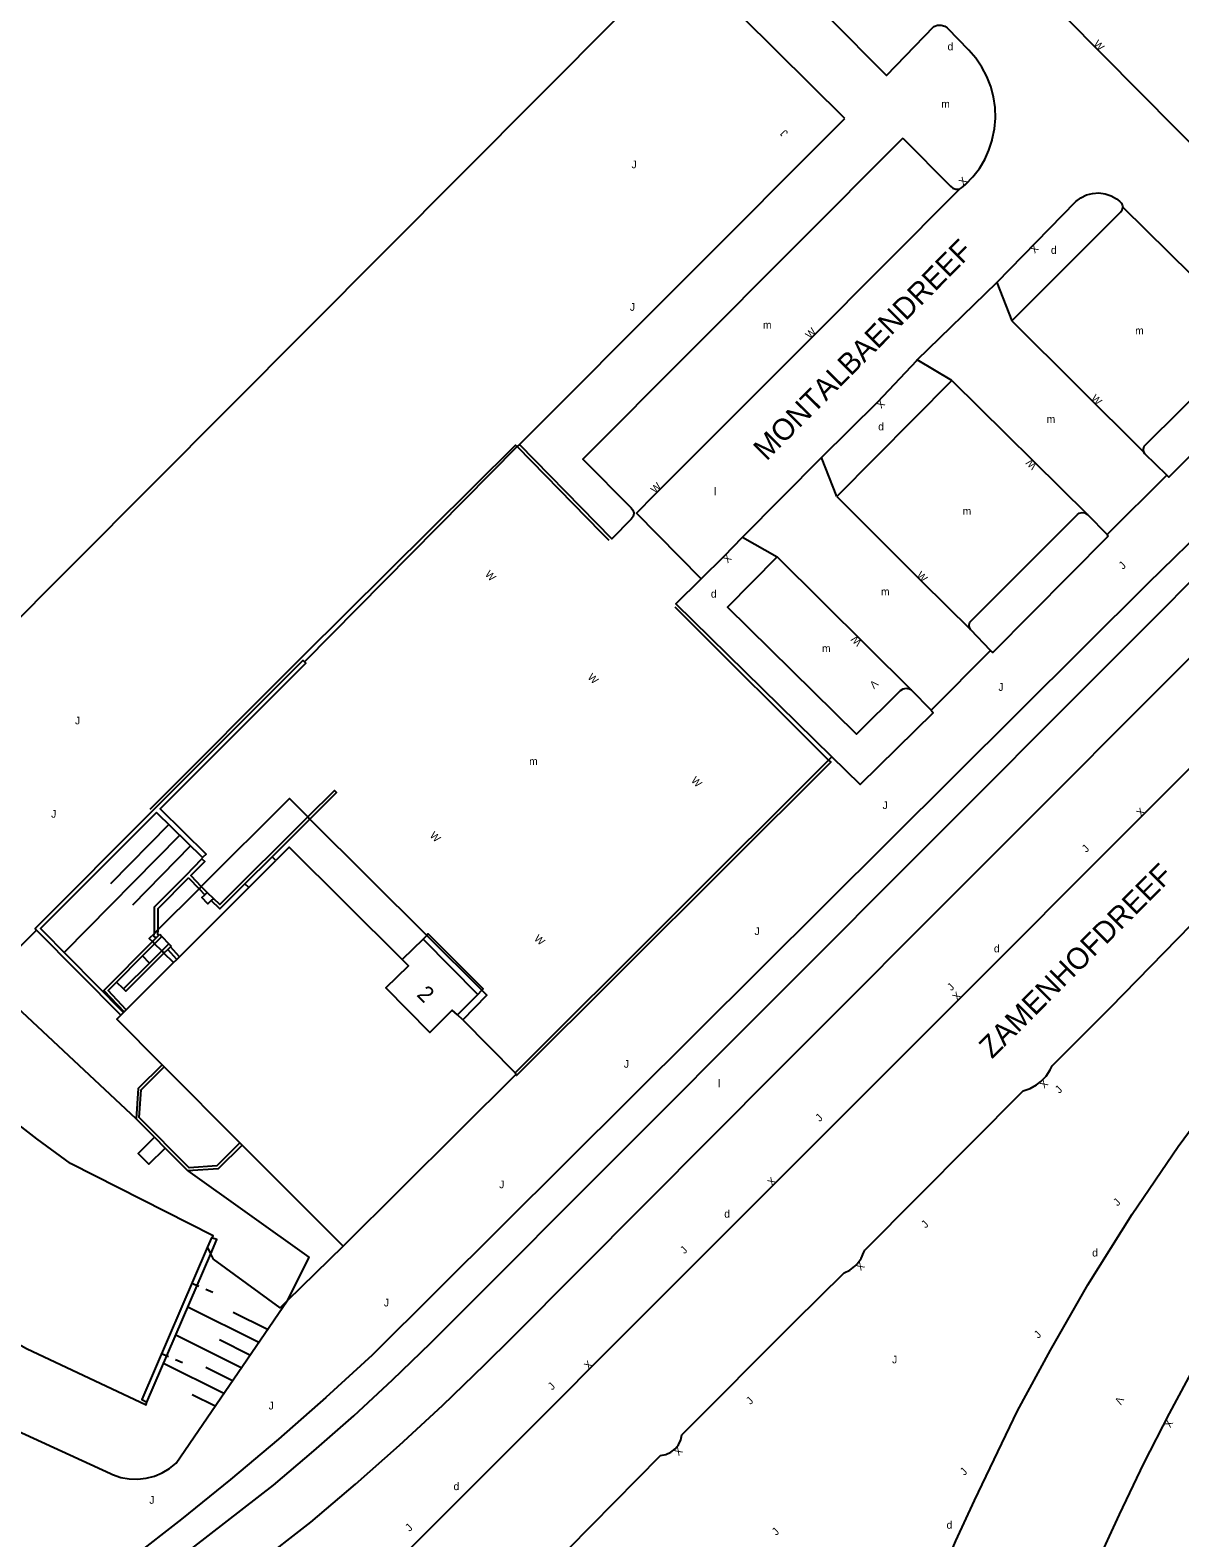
# Model space of a CAD drawing. Extents: x 134999 to 136502, y 457398 to 459002.
# Drawn here: x 136079.9 to 136154.9, y 458100.6 to 458199.1 of the extents above; entities that cross this region are included whole.
import ezdxf

# ---------------------------------------------------------------- set-up
doc = ezdxf.new("R2010")
doc.units = 0
for name, color, linetype in [('RI_DGTB_18', 7, 'Continuous'), ('RI_DGTB_2', 7, 'Continuous'), ('RI_DGTB_28', 7, 'Continuous'), ('RI_DGTB_29', 7, 'Continuous'), ('RI_DGTB_30', 7, 'Continuous'), ('RI_DGTB_31', 7, 'Continuous'), ('RI_DGTB_35', 7, 'Continuous'), ('RI_DGTB_37', 7, 'Continuous'), ('RI_DGTB_43', 7, 'Continuous'), ('RI_DGTB_48', 7, 'Continuous'), ('RI_DGTB_53', 7, 'Continuous'), ('RI_DGTB_54', 7, 'Continuous'), ('RI_DGTB_58', 7, 'Continuous'), ('RI_DGTB_6', 7, 'Continuous')]:
    doc.layers.add(name, color=color, linetype=linetype)

msp = doc.modelspace()

# ---------------------------------------------------------------- linework, layer by layer
at = {"layer": 'RI_DGTB_18'}
for p, q in [((136088.948, 458147.244), (136085.126, 458143.365)), ((136089.656, 458146.546), (136082.103, 458138.879)), ((136090.368, 458145.843), (136086.562, 458141.98)), ((136086.804, 458128.015), (136077.076, 458137.124)), ((136094.811, 458113.413), (136090.189, 458115.719)), ((136095.38, 458114.246), (136093.146, 458115.361)), ((136093.673, 458111.745), (136089.391, 458113.881)), ((136094.242, 458112.579), (136092.253, 458113.572)), ((136092.535, 458110.078), (136088.603, 458112.04)), ((136093.104, 458110.912), (136091.359, 458111.782)), ((136091.966, 458109.244), (136090.466, 458109.993))]:
    msp.add_line(p, q, dxfattribs=at)
for points in [[(136000, 458184.423), (136071.25, 458112.95), (136071.983, 458112.165), (136072.869, 458111.328), (136073.808, 458110.55), (136074.796, 458109.835), (136075.829, 458109.187), (136076.901, 458108.608), (136085.13, 458104.84), (136085.275, 458104.776), (136085.803, 458104.6), (136086.352, 458104.5), (136086.909, 458104.48), (136087.464, 458104.54), (136088.004, 458104.679), (136088.518, 458104.893), (136088.997, 458105.179), (136089.43, 458105.53), (136096.66, 458116.121)], [(136090.192, 458124.615), (136098.085, 458118.977), (136096.66, 458116.121)]]:
    msp.add_lwpolyline(points, dxfattribs=at)
at = {"layer": 'RI_DGTB_2'}
for p, q in [((136098.01, 458147.735), (136098.15, 458147.595)), ((136098.15, 458147.595), (136105.781, 458139.993)), ((136094.161, 458143.131), (136095.927, 458144.895)), ((136088.222, 458140.351), (136090.919, 458143.045)), ((136089.637, 458138.598), (136094.161, 458143.131)), ((136090.919, 458143.045), (136091.057, 458143.187)), ((136087.98, 458140.109), (136088.222, 458140.351)), ((136105.781, 458139.993), (136109.378, 458136.42)), ((136088.017, 458139.452), (136087.877, 458139.594)), ((136088.486, 458138.98), (136088.017, 458139.452)), ((136088.627, 458138.832), (136088.486, 458138.98)), ((136089.241, 458138.221), (136088.627, 458138.832)), ((136086.159, 458135.139), (136089.241, 458138.221)), ((136089.241, 458138.221), (136089.467, 458138.428)), ((136089.467, 458138.428), (136089.637, 458138.598)), ((136085.806, 458134.785), (136085.986, 458134.965)), ((136085.986, 458134.965), (136086.018, 458135)), ((136086.018, 458135), (136086.159, 458135.139)), ((136108.131, 458134.491), (136107.799, 458134.798)), ((136108.131, 458134.491), (136111.552, 458131.012)), ((136088.647, 458131.405), (136088.505, 458131.546)), ((136093.588, 458126.446), (136088.647, 458131.405)), ((136111.621, 458130.931), (136100.321, 458119.691)), ((136111.552, 458131.012), (136111.621, 458130.931)), ((136093.73, 458126.305), (136093.588, 458126.446)), ((136100.321, 458119.691), (136093.73, 458126.305))]:
    msp.add_line(p, q, dxfattribs=at)
for points in [[(136091.057, 458143.187), (136096.811, 458148.931), (136098.01, 458147.735)], [(136104.175, 458138.415), (136096.791, 458145.761), (136095.927, 458144.895)], [(136087.98, 458140.109), (136087.671, 458139.801), (136087.877, 458139.594)], [(136107.799, 458134.798), (136107.451, 458135.121), (136105.991, 458133.651), (136103.101, 458136.571), (136104.591, 458138.001), (136104.175, 458138.415)], [(136108.131, 458134.491), (136109.701, 458136.091), (136109.378, 458136.42)], [(136088.505, 458131.546), (136085.541, 458134.521), (136085.806, 458134.785)]]:
    msp.add_lwpolyline(points, dxfattribs=at)
at = {"layer": 'RI_DGTB_28'}
for p, q in [((136095.927, 458144.895), (136095.682, 458145.133)), ((136091.295, 458142.653), (136091.45, 458142.8)), ((136091.45, 458142.8), (136091.851, 458142.401)), ((136094.161, 458143.131), (136093.915, 458143.37)), ((136091.851, 458142.401), (136091.708, 458142.266)), ((136088.352, 458140.073), (136088.487, 458139.926)), ((136088.487, 458139.926), (136088.948, 458139.437)), ((136105.781, 458139.993), (136105.543, 458139.759)), ((136088.948, 458139.437), (136089.092, 458139.291)), ((136105.543, 458139.759), (136104.175, 458138.415)), ((136105.543, 458139.759), (136109.106, 458136.137)), ((136087.69, 458138.192), (136087.23, 458138.658)), ((136085.984, 458136.505), (136085.529, 458136.943)), ((136107.799, 458134.798), (136109.106, 458136.137)), ((136109.106, 458136.137), (136109.378, 458136.42))]:
    msp.add_line(p, q, dxfattribs=at)
for points in [[(136091.708, 458142.266), (136091.489, 458142.057), (136091.1, 458142.468), (136091.295, 458142.653)], [(136109.378, 458136.42), (136109.471, 458136.511), (136105.881, 458140.091), (136105.781, 458139.993)], [(136088.004, 458126.811), (136086.942, 458125.753), (136087.647, 458125.045), (136088.709, 458126.103)]]:
    msp.add_lwpolyline(points, dxfattribs=at)
at = {"layer": 'RI_DGTB_30'}
for p, q in [((136090.897, 458117.062), (136090.438, 458117.259)), ((136091.816, 458116.667), (136091.357, 458116.864)), ((136088.921, 458112.469), (136088.462, 458112.667)), ((136089.84, 458112.074), (136089.381, 458112.271))]:
    msp.add_line(p, q, dxfattribs=at)
at = {"layer": 'RI_DGTB_48'}
for p, q in [((136080.306, 458140.345), (136077.076, 458137.124)), ((136080.306, 458140.345), (136085.806, 458134.785)), ((136087.877, 458139.594), (136088.112, 458139.831)), ((136088.017, 458139.452), (136088.487, 458139.926)), ((136088.112, 458139.831), (136088.287, 458140.008)), ((136088.287, 458140.008), (136088.352, 458140.073)), ((136087.23, 458138.658), (136088.017, 458139.452)), ((136088.486, 458138.98), (136087.69, 458138.192)), ((136088.948, 458139.437), (136088.486, 458138.98)), ((136088.879, 458139.081), (136088.627, 458138.832)), ((136089.05, 458139.25), (136088.879, 458139.081)), ((136089.467, 458138.428), (136088.879, 458139.081)), ((136089.092, 458139.291), (136089.05, 458139.25)), ((136089.637, 458138.598), (136089.05, 458139.25)), ((136085.529, 458136.943), (136087.23, 458138.658)), ((136087.69, 458138.192), (136085.984, 458136.505)), ((136088.004, 458126.811), (136086.804, 458128.015)), ((136088.004, 458126.811), (136088.709, 458126.103)), ((136090.192, 458124.615), (136088.709, 458126.103)), ((136091.684, 458119.206), (136091.471, 458119.658)), ((136100.321, 458119.691), (136096.66, 458116.121))]:
    msp.add_line(p, q, dxfattribs=at)
for points in [[(136111.688, 458171.921), (136111.581, 458172.026), (136097.701, 458158.244), (136087.701, 458148.23)], [(136111.688, 458171.921), (136117.155, 458166.34), (136117.678, 458165.802)], [(136132.016, 458151.446), (136122.533, 458160.9), (136122.004, 458161.431)], [(136132.016, 458151.446), (136132.161, 458151.301), (136111.651, 458130.855), (136111.621, 458130.931)], [(136087.968, 458148.212), (136080.211, 458140.441), (136080.306, 458140.345)], [(136088.149, 458148.033), (136080.571, 458140.441), (136085.986, 458134.965)], [(136090.066, 458143.937), (136087.991, 458141.841), (136087.98, 458140.109)], [(136090.233, 458143.763), (136088.231, 458141.741), (136088.222, 458140.351)], [(136088.112, 458139.831), (136087.971, 458139.941), (136087.98, 458140.109)], [(136088.222, 458140.351), (136088.211, 458140.081), (136088.287, 458140.008)], [(136087.877, 458139.594), (136084.711, 458136.401), (136086.018, 458135)], [(136088.627, 458138.832), (136086.132, 458136.363), (136085.984, 458136.505)], [(136086.159, 458135.139), (136084.992, 458136.401), (136085.529, 458136.943)], [(136088.505, 458131.546), (136086.948, 458129.994), (136086.804, 458128.015)], [(136093.588, 458126.446), (136092.084, 458124.947), (136090.269, 458124.821), (136087.01, 458128.092), (136087.142, 458129.904), (136088.647, 458131.405)], [(136093.73, 458126.305), (136092.172, 458124.752), (136090.192, 458124.615)], [(136096.66, 458116.121), (136096.211, 458115.681), (136091.851, 458118.851), (136091.684, 458119.206)]]:
    msp.add_lwpolyline(points, dxfattribs=at)
at = {"layer": 'RI_DGTB_53'}
for p, q in [((136111.831, 458172.061), (136133.07, 458193.36)), ((136137.806, 458177.585), (136143, 458182.64)), ((136137.771, 458177.551), (136137.806, 458177.585)), ((136140.065, 458176.235), (136132.555, 458168.655)), ((136164.518, 458174.372), (136152.845, 458162.991)), ((136111.688, 458171.921), (136097.806, 458157.856)), ((136111.831, 458172.061), (136111.688, 458171.921)), ((136126.401, 458166.011), (136131.561, 458171.211)), ((136150.211, 458166.191), (136154.093, 458170.064)), ((136148.909, 458167.493), (136150.211, 458166.191)), ((136142.586, 458158.601), (136141.301, 458159.961)), ((136138.707, 458154.698), (136142.586, 458158.601)), ((136138.707, 458154.698), (136137.417, 458156.015)), ((136132.016, 458151.446), (136132.229, 458151.659)), ((136111.552, 458131.012), (136132.016, 458151.446)), ((136095.682, 458145.133), (136098.15, 458147.595)), ((136093.915, 458143.37), (136095.682, 458145.133)), ((136090.233, 458143.763), (136090.919, 458143.045)), ((136090.919, 458143.045), (136091.295, 458142.653)), ((136091.057, 458143.187), (136091.45, 458142.8)), ((136150.412, 458135.282), (136156.549, 458141.57)), ((136146.614, 458131.482), (136150.412, 458135.282)), ((136134.372, 458119.447), (136144.714, 458129.835)), ((136129.781, 458114.76), (136133.022, 458117.948)), ((136122.437, 458107.37), (136129.781, 458114.76)), ((136113.235, 458098.123), (136121.044, 458106.019))]:
    msp.add_line(p, q, dxfattribs=at)
for points in [[(136087.319, 458093.172), (136098.209, 458101.663), (136101.128, 458104.148), (136103.995, 458106.694), (136106.808, 458109.299), (136109.566, 458111.962), (136111.349, 458113.744), (136128.713, 458131.188), (136197.381, 458200)], [(136136.868, 458192.058), (136115.971, 458171.111), (136119.131, 458167.921), (136119.243, 458167.771), (136119.291, 458167.591), (136119.292, 458167.547), (136119.248, 458167.348), (136119.131, 458167.181), (136117.866, 458165.906), (136111.831, 458172.061)], [(136123.696, 458163.286), (136119.471, 458167.571), (136120.677, 458168.803), (136130.814, 458178.934), (136140.559, 458188.747)], [(136131.561, 458171.211), (136135.221, 458174.851), (136137.771, 458177.551)], [(136085.5, 458096.118), (136095.773, 458104.093), (136098.419, 458106.321), (136101.012, 458108.61), (136103.552, 458110.958), (136106.036, 458113.365), (136107.763, 458115.104), (136159.882, 458167.361), (136164.997, 458172.487), (136165.143, 458172.647), (136165.269, 458172.89), (136165.319, 458173.158), (136165.289, 458173.429), (136165.182, 458173.68), (136165.008, 458173.889), (136164.518, 458174.372)], [(136141.301, 458159.961), (136141.215, 458160.098), (136141.188, 458160.279), (136141.24, 458160.454), (136141.361, 458160.591), (136148.273, 458167.492), (136148.382, 458167.572), (136148.564, 458167.623), (136148.75, 458167.595), (136148.909, 458167.493)], [(136123.696, 458163.286), (136125.201, 458164.771), (136126.401, 458166.011)], [(136150.211, 458166.191), (136150.251, 458166.041), (136142.731, 458158.471), (136142.586, 458158.601)], [(136137.417, 458156.015), (136137.293, 458156.081), (136137.08, 458156.122), (136136.867, 458156.084), (136136.681, 458155.971), (136133.831, 458153.131), (136125.421, 458161.441), (136128.667, 458164.731)], [(136132.229, 458151.659), (136122.052, 458161.654), (136123.696, 458163.286)], [(136087.968, 458148.212), (136097.701, 458157.961), (136097.806, 458157.856)], [(136097.806, 458157.856), (136097.881, 458157.781), (136088.379, 458148.263), (136091.381, 458145.301), (136091.141, 458145.081), (136088.149, 458148.033)], [(136138.707, 458154.698), (136138.841, 458154.531), (136134.071, 458149.851), (136132.229, 458151.659)], [(136098.01, 458147.735), (136099.752, 458149.471), (136099.881, 458149.321), (136098.15, 458147.595)], [(136098.01, 458147.735), (136092.28, 458142.02), (136091.851, 458142.401)], [(136090.066, 458143.937), (136091.107, 458144.988), (136091.286, 458144.827), (136090.372, 458143.904), (136091.057, 458143.187)], [(136093.915, 458143.37), (136092.276, 458141.736), (136091.708, 458142.266)], [(136145.872, 458130.451), (136146.208, 458130.808), (136146.482, 458131.215), (136146.614, 458131.482)], [(136144.714, 458129.835), (136145.163, 458129.994), (136145.58, 458130.226), (136145.872, 458130.451)], [(136133.889, 458118.542), (136134.142, 458118.901), (136134.325, 458119.3), (136134.372, 458119.447)], [(136133.022, 458117.948), (136133.397, 458118.131), (136133.731, 458118.382), (136133.889, 458118.542)], [(136122.002, 458106.461), (136122.218, 458106.733), (136122.366, 458107.048), (136122.437, 458107.37)], [(136121.044, 458106.019), (136121.392, 458106.091), (136121.715, 458106.24), (136121.997, 458106.456), (136122.002, 458106.461)]]:
    msp.add_lwpolyline(points, dxfattribs=at)
at = {"layer": 'RI_DGTB_54'}
for p, q in [((136133.07, 458193.36), (136126.381, 458200)), ((136161.216, 458186.097), (136147.464, 458200)), ((136151.213, 458187.564), (136160.189, 458178.711)), ((136143, 458182.64), (136143.973, 458180.141)), ((136143.973, 458180.141), (136152.594, 458171.555)), ((136140.065, 458176.235), (136137.806, 458177.585)), ((136140.065, 458176.235), (136148.909, 458167.493)), ((136132.555, 458168.655), (136131.561, 458171.211)), ((136126.401, 458166.011), (136128.667, 458164.731)), ((136128.667, 458164.731), (136137.417, 458156.015))]:
    msp.add_line(p, q, dxfattribs=at)
for points in [[(136131.993, 458200), (136135.798, 458196.156), (136138.895, 458199.368), (136139.123, 458199.452), (136139.366, 458199.459), (136139.598, 458199.386), (136139.754, 458199.281)], [(136149.466, 458098.821), (136150.995, 458102.175), (136152.597, 458105.494), (136154.27, 458108.778), (136156.014, 458112.024), (136157.828, 458115.232), (136159.711, 458118.4), (136161.663, 458121.527), (136163.682, 458124.61), (136165.767, 458127.649), (136167.918, 458130.641), (136170.134, 458133.587), (136172.413, 458136.483), (136174.754, 458139.329), (136177.156, 458142.124), (136179.618, 458144.866), (136182.14, 458147.554), (136184.719, 458150.187), (136234.539, 458200)], [(136140.559, 458188.747), (136140.694, 458188.814), (136140.804, 458188.918), (136140.965, 458189.058), (136141.441, 458189.545), (136141.856, 458190.083), (136142.206, 458190.667), (136142.485, 458191.288), (136142.689, 458191.937), (136142.703, 458191.989), (136142.841, 458192.675), (136142.901, 458193.372), (136142.881, 458194.072), (136142.781, 458194.765), (136142.602, 458195.442), (136142.348, 458196.094), (136142.021, 458196.713), (136141.626, 458197.29), (136141.167, 458197.819), (136139.8, 458199.237), (136139.754, 458199.281)], [(136136.868, 458192.058), (136139.977, 458188.937), (136140.124, 458188.799), (136140.313, 458188.727), (136140.515, 458188.734), (136140.559, 458188.747)], [(136143, 458182.64), (136148.146, 458187.93), (136148.474, 458188.178), (136148.844, 458188.359), (136149.242, 458188.464), (136149.653, 458188.491), (136150.061, 458188.438), (136150.452, 458188.307), (136150.809, 458188.104), (136151.001, 458187.951), (136151.137, 458187.818), (136151.207, 458187.642), (136151.213, 458187.564)], [(136143.973, 458180.141), (136151.066, 458187.235), (136151.174, 458187.384), (136151.213, 458187.564)], [(136152.594, 458171.555), (136152.587, 458171.574), (136152.564, 458171.764), (136152.621, 458171.947), (136152.746, 458172.091), (136159.419, 458178.692), (136159.552, 458178.776), (136159.768, 458178.832), (136159.989, 458178.81), (136160.189, 458178.711)], [(136161.581, 458177.308), (136154.228, 458169.931), (136154.093, 458170.064)], [(136154.093, 458170.064), (136152.659, 458171.441), (136152.594, 458171.555)], [(136132.555, 458168.655), (136138.075, 458163.137), (136141.301, 458159.961)], [(136152.845, 458162.991), (136102.226, 458112.571), (136099.192, 458109.805), (136096.104, 458107.098), (136092.964, 458104.452), (136089.773, 458101.867), (136086.533, 458099.346), (136084.071, 458097.503)], [(136161.346, 458156.658), (136100.399, 458095.638), (136098.138, 458093.328), (136095.935, 458090.962), (136093.792, 458088.543), (136092.85, 458087.441)], [(136131.557, 458075.952), (136132.583, 458079.528), (136133.686, 458083.081), (136134.865, 458086.61), (136136.119, 458090.113), (136137.449, 458093.588), (136138.853, 458097.033), (136140.33, 458100.447), (136141.531, 458103.082), (136144.343, 458108.951), (136146.506, 458112.914), (136148.938, 458117.18), (136151.828, 458121.787), (136154.832, 458126.216), (136158.703, 458131.466), (136162.535, 458136.475), (136166.493, 458141.433), (136169.173, 458144.505), (136172.694, 458148.272), (136176.266, 458152.14), (136180.396, 458156.571)]]:
    msp.add_lwpolyline(points, dxfattribs=at)
at = {"layer": 'RI_DGTB_58'}
for p, q in [((136091.726, 458120.253), (136091.471, 458119.658)), ((136087.517, 458109.513), (136091.684, 458119.206))]:
    msp.add_line(p, q, dxfattribs=at)
for points in [[(136000, 458189.099), (136067.896, 458121.219), (136068.594, 458120.611), (136070.321, 458119.183), (136072.098, 458117.817), (136073.923, 458116.516), (136075.792, 458115.28), (136077.705, 458114.112), (136079.658, 458113.013), (136087.467, 458109.336), (136087.517, 458109.513)], [(136091.726, 458120.253), (136091.835, 458120.369), (136082.52, 458125.099), (136080.319, 458126.708), (136078.166, 458128.381), (136076.064, 458130.116), (136074.013, 458131.913), (136072.887, 458132.945)], [(136091.684, 458119.206), (136092.083, 458120.134), (136091.726, 458120.253)], [(136091.471, 458119.658), (136087.177, 458109.681), (136087.517, 458109.513)]]:
    msp.add_lwpolyline(points, dxfattribs=at)
at = {"layer": 'RI_DGTB_6'}
msp.add_line((136069.341, 458150.831), (136118.27, 458200), dxfattribs=at)

# ---------------------------------------------------------------- texts
at = {"layer": 'RI_DGTB_29'}
for p in [(136139.78, 458197.806), (136146.53, 458184.512), (136142.808, 458138.89), (136125.206, 458121.565), (136149.221, 458119.024), (136107.533, 458103.763), (136139.716, 458101.242)]:
    msp.add_text('d', height=0.5, dxfattribs=at).set_placement(p)
for p in [(136135.251, 458172.982), (136124.331, 458162.062)]:
    msp.add_text('d', height=0.5, rotation=359.99973, dxfattribs=at).set_placement(p)
at = {"layer": 'RI_DGTB_30'}
for s, height, rotation, p in [('W', 0.499, 314.69455, (136149.267, 458198.176)), ('X', 0.499, 44.95227, (136140.803, 458188.924)), ('X', 0.499, 224.94999, (136145.423, 458185.175)), ('W', 0.499, 44.9734, (136130.805, 458178.927)), ('W', 0.5, 314.99997, (136149.107, 458175.029)), ('X', 0.499, 225.7388, (136135.395, 458175.029)), ('W', 0.499, 135.0581, (136145.647, 458170.715)), ('W', 0.499, 44.9734, (136120.695, 458168.827)), ('X', 0.499, 225.28883, (136125.378, 458164.948)), ('W', 0.499, 313.95776, (136109.543, 458163.541)), ('W', 0.5, 314.99997, (136137.716, 458163.47)), ('W', 0.499, 135.0581, (136134.227, 458159.185)), ('W', 0.499, 314.99942, (136116.245, 458156.818)), ('V', 0.499, 222.929, (136134.97, 458156.731)), ('W', 0.499, 313.99438, (136122.999, 458150.077)), ('X', 0.499, 44.95227, (136152.407, 458147.715)), ('W', 0.499, 314.99942, (136105.94, 458146.483)), ('W', 0.499, 317.12045, (136112.748, 458139.732)), ('X', 0.499, 44.95227, (136140.404, 458135.696)), ('X', 0.499, 224.94999, (136146.049, 458130.628)), ('X', 0.499, 44.95227, (136128.315, 458123.591)), ('X', 0.499, 224.94999, (136134.066, 458118.719)), ('X', 0.499, 44.95227, (136116.347, 458111.607)), ('V', 0.499, 241.33733, (136150.884, 458109.928)), ('X', 0.499, 241.33733, (136154.093, 458108.428)), ('X', 0.499, 224.94999, (136122.179, 458106.638))]:
    msp.add_text(s, height=height, rotation=rotation, dxfattribs=at).set_placement(p)
at = {"layer": 'RI_DGTB_31'}
for height, rotation, p in [(0.5, 135.08073, (136129.397, 458192.438)), (0.5, 359.99973, (136119.151, 458190.102)), (0.5, 359.99973, (136119.041, 458180.792)), (0.499, 44.38835, (136151.236, 458163.871)), (0.5, 359.99973, (136143.101, 458155.972)), (0.5, 359.99973, (136082.821, 458153.782)), (0.5, 359.99973, (136135.541, 458148.252)), (0.5, 359.99973, (136081.261, 458147.682)), (0.499, 44.38835, (136148.837, 458145.381)), (0.5, 359.99973, (136127.181, 458140.022)), (0.499, 44.38835, (136140.032, 458136.341)), (0.5, 359.99973, (136118.651, 458131.352)), (0.499, 44.38835, (136147.081, 458129.639)), (0.499, 44.38835, (136131.439, 458127.796)), (0.5, 359.99973, (136110.511, 458123.482)), (0.499, 44.38835, (136150.879, 458122.285)), (0.499, 44.38835, (136138.346, 458120.841)), (0.499, 44.38835, (136122.605, 458119.162)), (0.5, 359.99973, (136102.981, 458115.762)), (0.499, 44.38835, (136145.707, 458113.638)), (0.499, 44.38835, (136113.974, 458110.262)), (0.5, 359.99973, (136095.461, 458109.032)), (0.499, 44.38835, (136126.911, 458109.318)), (0.499, 44.38835, (136140.878, 458104.686)), (0.5, 359.99973, (136087.671, 458102.872)), (0.499, 44.38835, (136104.665, 458101.024)), (0.499, 44.38835, (136128.598, 458100.769))]:
    msp.add_text('J', height=height, rotation=rotation, dxfattribs=at).set_placement(p)
msp.add_text('J', height=0.5, dxfattribs=at).set_placement((136136.161, 458112.046))
at = {"layer": 'RI_DGTB_35'}
msp.add_text('2', height=1.054, rotation=315.5532, dxfattribs=at).set_placement((136105.075, 458136.075))
at = {"layer": 'RI_DGTB_37'}
for s, height, rotation, p in [('MONTALBAENDREEF', 1.39999, 45.18242, (136127.957, 458170.944)), ('MONTALBAENDREEF', 1.39999, 45.18242, (136127.957, 458170.944)), ('MONTALBAENDREEF', 1.39999, 45.18242, (136127.957, 458170.944)), ('ZAMENHOFDREEF', 1.4, 45.03796, (136142.683, 458131.9)), ('ZAMENHOFDREEF', 1.4, 45.03796, (136142.683, 458131.9)), ('ZAMENHOFDREEF', 1.4, 45.03796, (136142.683, 458131.9))]:
    msp.add_text(s, height=height, rotation=rotation, dxfattribs=at).set_placement(p)
at = {"layer": 'RI_DGTB_43'}
for s, p in [('m', (136139.373, 458194.052)), ('m', (136127.731, 458179.622)), ('m', (136152.029, 458179.252)), ('m', (136146.251, 458173.471)), ('l', (136124.528, 458168.75)), ('m', (136140.768, 458167.467)), ('m', (136135.436, 458162.204)), ('m', (136131.584, 458158.498)), ('m', (136112.467, 458151.12)), ('l', (136124.803, 458130.083))]:
    msp.add_text(s, height=0.5, dxfattribs=at).set_placement(p)

doc.saveas('drawing.dxf')
